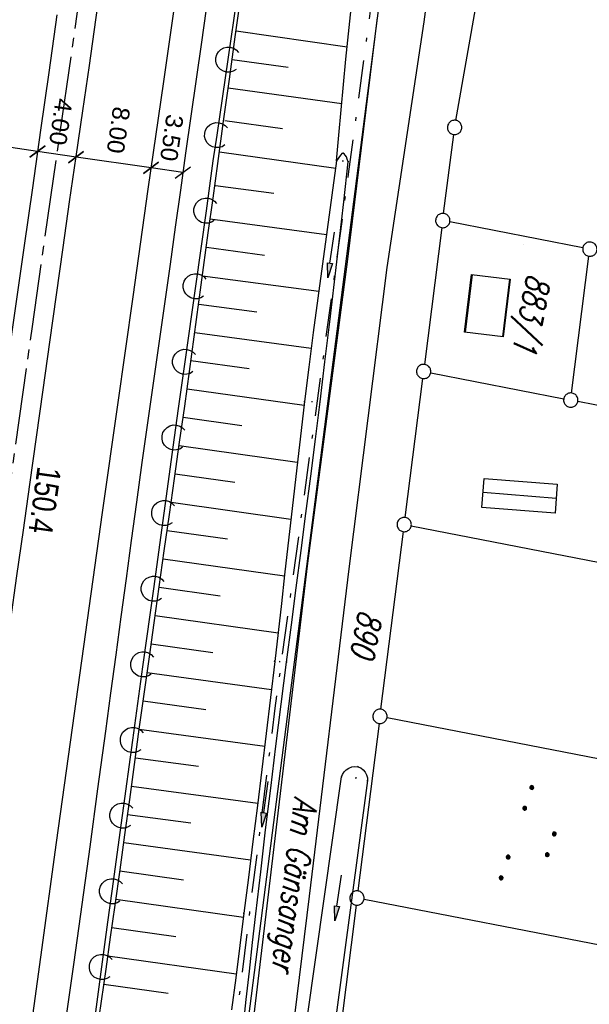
# Model space of a CAD drawing. Extents: x 510526 to 513920, y 467229 to 478797.
# Tile 290 of 467: x 512007 to 512067, y 474674 to 474777. Entities that reach past the tile are written whole.
import ezdxf

# ---------------------------------------------------------------- set-up
doc = ezdxf.new("R2010")
doc.units = 0
doc.header["$LTSCALE"] = 10
doc.header["$MEASUREMENT"] = 0
for name, pattern in [('ACHSE', [5.5, 4, -0.5, 0.5, -0.5]), ('AUSGEZOGEN', [0]), ('LT00', [0]), ('LT08', [0.42, 0.2, -0.1, 0.02, -0.1])]:
    doc.linetypes.add(name, pattern=pattern)
doc.layers.get('0').update_dxf_attribs({"linetype": 'LT00'})
for name, color, linetype in [('-AX-020', 250, 'ACHSE'), ('-ST-20-1', 250, 'LT00'), ('BEMAßUNG', 255, 'Continuous'), ('DFK_AB_L', 21, 'LT00'), ('DFK_BEB_SCHR', 254, 'LT00'), ('DFK_BEBAUUNG', 250, 'LT00'), ('DFK_BES-WEGE', 255, 'LT00'), ('DFK_FLUR_NR', 250, 'LT00'), ('DFK_GZPKT', 250, 'LT00'), ('DFK_KATASTER', 250, 'LT00'), ('DFK_NUTZUNG', 250, 'LT00'), ('PFEIL', 140, 'AUSGEZOGEN'), ('STROM_UNTER', 80, 'LT08'), ('V90_AFBR_BAB', 250, 'LT00'), ('V90_BOESCH', 250, 'LT00'), ('V90_BOSCHUNG', 250, 'LT00'), ('V90_GRABEN', 250, 'LT00'), ('V90_LAERM', 11, 'LT00'), ('V90_LD_MARK', 250, 'LT00'), ('V90_PK_GR', 1, 'LT00')]:
    doc.layers.add(name, color=color, linetype=linetype)
doc.styles.add('Arial', font='ARIAL.TTF')
doc.styles.add('Beschrift', font='ARIAL.TTF')
doc.styles.get("Standard").update_dxf_attribs({"font": 'romans.shx'})

# ---------------------------------------------------------------- blocks, each defined once
blk = doc.blocks.new('SYMB7111')
at = {"color": 0, "linetype": 'ByBlock'}
for p, q in [((-0.125, 0.172895), (-0.125, 0.207105)), ((-0.12, 0.209164), (-0.12, 0.170836)), ((-0.115, 0.170204), (-0.115, 0.209796)), ((-0.11, 0.209164), (-0.11, 0.170836)), ((-0.105, 0.172895), (-0.105, 0.207105)), ((0.105, 0.172895), (0.105, 0.207105)), ((0.11, 0.209164), (0.11, 0.170836)), ((0.115, 0.170204), (0.115, 0.209796)), ((0.12, 0.209164), (0.12, 0.170836)), ((0.125, 0.172895), (0.125, 0.207105)), ((-0.13, 0.202919), (-0.13, 0.177081)), ((-0.1, 0.202919), (-0.1, 0.177081)), ((-0.095, 0.189874), (-0.095, 0.190146)), ((0.1, 0.202919), (0.1, 0.177081)), ((0.13, 0.202919), (0.13, 0.177081)), ((0.135, 0.189874), (0.135, 0.190146)), ((-0.515, -0.177081), (-0.515, -0.202919)), ((-0.51, -0.207105), (-0.51, -0.172895)), ((-0.505, -0.170836), (-0.505, -0.209164)), ((-0.5, -0.209796), (-0.5, -0.170204)), ((-0.495, -0.170836), (-0.495, -0.209164)), ((-0.49, -0.207105), (-0.49, -0.172895)), ((-0.485, -0.177081), (-0.485, -0.202919)), ((-0.48, -0.190126), (-0.48, -0.189854)), ((-0.285, -0.177081), (-0.285, -0.202919)), ((-0.28, -0.207105), (-0.28, -0.172895)), ((-0.275, -0.170836), (-0.275, -0.209164)), ((-0.27, -0.209796), (-0.27, -0.170204)), ((-0.265, -0.170836), (-0.265, -0.209164)), ((-0.26, -0.207105), (-0.26, -0.172895)), ((-0.255, -0.177081), (-0.255, -0.202919)), ((-0.25, -0.190126), (-0.25, -0.189854)), ((0.255, -0.177081), (0.255, -0.202919)), ((0.26, -0.207105), (0.26, -0.172895)), ((0.265, -0.170836), (0.265, -0.209164)), ((0.27, -0.209796), (0.27, -0.170204)), ((0.275, -0.170836), (0.275, -0.209164)), ((0.28, -0.207105), (0.28, -0.172895)), ((0.285, -0.177081), (0.285, -0.202919)), ((0.29, -0.190126), (0.29, -0.189854)), ((0.485, -0.177081), (0.485, -0.202919)), ((0.49, -0.207105), (0.49, -0.172895)), ((0.495, -0.170836), (0.495, -0.209164)), ((0.5, -0.209796), (0.5, -0.170204)), ((0.505, -0.170836), (0.505, -0.209164)), ((0.51, -0.207105), (0.51, -0.172895)), ((0.515, -0.177081), (0.515, -0.202919)), ((0.52, -0.190126), (0.52, -0.189854))]:
    blk.add_line(p, q, dxfattribs=at)
for points in [[(-0.095, 0.19), (-0.096981, 0.198678), (-0.10253, 0.205637), (-0.11055, 0.209499), (-0.11945, 0.209499), (-0.12747, 0.205637), (-0.133019, 0.198678), (-0.135, 0.19), (-0.133019, 0.181322), (-0.12747, 0.174363), (-0.11945, 0.170501), (-0.11055, 0.170501), (-0.10253, 0.174363), (-0.096981, 0.181322), (-0.095, 0.19)], [(0.135, 0.19), (0.133019, 0.198678), (0.12747, 0.205637), (0.11945, 0.209499), (0.11055, 0.209499), (0.10253, 0.205637), (0.096981, 0.198678), (0.095, 0.19), (0.096981, 0.181322), (0.10253, 0.174363), (0.11055, 0.170501), (0.11945, 0.170501), (0.12747, 0.174363), (0.133019, 0.181322), (0.135, 0.19)], [(-0.48, -0.19), (-0.481981, -0.181322), (-0.48753, -0.174363), (-0.49555, -0.170501), (-0.50445, -0.170501), (-0.51247, -0.174363), (-0.518019, -0.181322), (-0.52, -0.19), (-0.518019, -0.198678), (-0.51247, -0.205637), (-0.50445, -0.209499), (-0.49555, -0.209499), (-0.48753, -0.205637), (-0.481981, -0.198678), (-0.48, -0.19)], [(-0.25, -0.19), (-0.251981, -0.181322), (-0.25753, -0.174363), (-0.26555, -0.170501), (-0.27445, -0.170501), (-0.28247, -0.174363), (-0.288019, -0.181322), (-0.29, -0.19), (-0.288019, -0.198678), (-0.28247, -0.205637), (-0.27445, -0.209499), (-0.26555, -0.209499), (-0.25753, -0.205637), (-0.251981, -0.198678), (-0.25, -0.19)], [(0.29, -0.19), (0.288019, -0.181322), (0.28247, -0.174363), (0.27445, -0.170501), (0.26555, -0.170501), (0.25753, -0.174363), (0.251981, -0.181322), (0.25, -0.19), (0.251981, -0.198678), (0.25753, -0.205637), (0.26555, -0.209499), (0.27445, -0.209499), (0.28247, -0.205637), (0.288019, -0.198678), (0.29, -0.19)], [(0.52, -0.19), (0.518019, -0.181322), (0.51247, -0.174363), (0.50445, -0.170501), (0.49555, -0.170501), (0.48753, -0.174363), (0.481981, -0.181322), (0.48, -0.19), (0.481981, -0.198678), (0.48753, -0.205637), (0.49555, -0.209499), (0.50445, -0.209499), (0.51247, -0.205637), (0.518019, -0.198678), (0.52, -0.19)]]:
    blk.add_lwpolyline(points, dxfattribs=at)
blk = doc.blocks.new('SYMB7060')
at = {"color": 0, "linetype": 'ByBlock'}
for p, q in [((-0.26, 0), (0, 0)), ((-0.08, 0.045), (0, 0)), ((0, 0), (-0.08, -0.045))]:
    blk.add_line(p, q, dxfattribs=at)
blk = doc.blocks.new('SYMB7010')
at = {"color": 0, "linetype": 'ByBlock'}
for points in [[(-0.031408, 0.499213), (-0.093728, 0.49134), (-0.15457, 0.475719), (-0.212975, 0.452595), (-0.268021, 0.422333), (-0.31884, 0.385411), (-0.36463, 0.342411), (-0.40467, 0.29401), (-0.438329, 0.240973), (-0.465074, 0.184136), (-0.484486, 0.124395), (-0.496256, 0.062692), (-0.5002, 0)], [(-0.5002, 0), (-0.496256, -0.062692), (-0.484486, -0.124395), (-0.465075, -0.184136), (-0.438329, -0.240973), (-0.404671, -0.29401), (-0.36463, -0.342411), (-0.31884, -0.385411), (-0.268021, -0.422333), (-0.212975, -0.452595), (-0.154571, -0.475719), (-0.093728, -0.49134), (-0.031408, -0.499213), (0.031408, -0.499213)], [(0.5002, 0), (0.496256, 0.062692), (0.484485, 0.124395), (0.465074, 0.184136), (0.438329, 0.240973), (0.40467, 0.29401), (0.36463, 0.342411), (0.31884, 0.385411), (0.268021, 0.422333), (0.212975, 0.452595), (0.15457, 0.475719), (0.093728, 0.49134), (0.031408, 0.499213), (-0.031408, 0.499213)], [(0.031408, -0.499213), (0.093728, -0.491341), (0.15457, -0.475719), (0.212975, -0.452595), (0.268021, -0.422333), (0.31884, -0.385411), (0.36463, -0.342411), (0.404671, -0.294011), (0.438329, -0.240974), (0.465075, -0.184136), (0.484486, -0.124395), (0.496256, -0.062692), (0.500201, 0)]]:
    blk.add_lwpolyline(points, dxfattribs=at)
blk = doc.blocks.new('SYMB0011')
at = {"color": 0, "linetype": 'ByBlock'}
for p, q in [((0.5, 0), (-0.5, 0)), ((0, 0.5), (0, -0.5))]:
    blk.add_line(p, q, dxfattribs=at)
blk = doc.blocks.new('SYMB7122')
at = {"color": 0, "linetype": 'ByBlock'}
for points in [[(-0.109975, -0.002365), (-0.106745, 0.026562), (-0.096041, 0.053629), (-0.078613, 0.076941), (-0.055681, 0.094866), (-0.028851, 0.106149), (0, 0.11)], [(0, 0.11), (0.028851, 0.106149), (0.055681, 0.094866), (0.078613, 0.076941), (0.096041, 0.053629), (0.106745, 0.026562), (0.109975, -0.002365)], [(-0.075234, -0.080249), (-0.093647, -0.057708), (-0.105504, -0.031126), (-0.109975, -0.002365)], [(0.109975, -0.002365), (0.105504, -0.031126), (0.093647, -0.057708), (0.075234, -0.080249)]]:
    blk.add_lwpolyline(points, dxfattribs=at)
blk = doc.blocks.new('_Oblique')
at = {"color": 0, "linetype": 'ByBlock', "lineweight": -2}
blk.add_line((-0.5, -0.5), (0.5, 0.5), dxfattribs=at)
blk = doc.blocks.new('Pfreil3')
at = {"layer": 'PFEIL'}
blk.add_hatch(color=256, dxfattribs=at).paths.add_polyline_path([(-1.55, 0.27), (-1.55, -0.27), (0, 0)])
for p, q in [((-1.55, 0), (-4.83, 0)), ((-1.55, -0.27), (-1.55, 0.27)), ((-1.55, 0.27), (0, 0)), ((0, 0), (-1.55, -0.27))]:
    blk.add_line(p, q, dxfattribs=at)

msp = doc.modelspace()

# ---------------------------------------------------------------- linework, layer by layer
at = {"layer": '-AX-020', "ltscale": 0.2, "flags": 128}
msp.add_lwpolyline([(513881.72, 478796.97), (513877.87, 478787.35), (513870.37, 478768.8), (513862.79, 478750.28), (513855.14, 478731.79), (513847.41, 478713.32), (513839.61, 478694.89), (513831.74, 478676.49), (513823.79, 478658.13), (513815.77, 478639.79), (513807.68, 478621.49), (513799.51, 478603.22), (513791.27, 478584.98), (513782.96, 478566.77), (513774.58, 478548.6), (513766.12, 478530.46), (513757.59, 478512.36), (513748.99, 478494.29), (513740.31, 478476.25), (513731.57, 478458.25), (513722.75, 478440.29), (513713.86, 478422.36), (513704.9, 478404.46), (513695.86, 478386.6), (513686.76, 478368.78), (513677.58, 478351), (513668.34, 478333.25), (513659.02, 478315.54), (513649.63, 478297.86), (513640.17, 478280.23), (513630.64, 478262.63), (513621.04, 478245.07), (513611.37, 478227.54), (513601.63, 478210.06), (513591.82, 478192.62), (513586.74, 478183.65), (513576.83, 478166.26), (513566.85, 478148.92), (513556.8, 478131.61), (513546.69, 478114.34), (513536.51, 478097.1), (513526.28, 478079.91), (513515.99, 478062.74), (513505.64, 478045.61), (513495.23, 478028.52), (513484.78, 478011.45), (513474.27, 477994.42), (513463.71, 477977.42), (513453.11, 477960.45), (513442.46, 477943.5), (513431.76, 477926.59), (513421.03, 477909.7), (513410.25, 477892.84), (513399.43, 477876), (513388.58, 477859.18), (513377.69, 477842.39), (513366.77, 477825.62), (513355.82, 477808.87), (513344.83, 477792.14), (513333.82, 477775.43), (513322.78, 477758.74), (513311.72, 477742.06), (513300.63, 477725.4), (513289.52, 477708.75), (513278.39, 477692.12), (513267.24, 477675.5), (513256.08, 477658.89), (513244.9, 477642.29), (513233.71, 477625.7), (513222.5, 477609.12), (513211.29, 477592.54), (513200.07, 477575.97), (513188.84, 477559.41), (513177.6, 477542.84), (513166.37, 477526.28), (513154.8, 477509.24), (513142.5, 477491.11), (513130.2, 477472.99), (513117.9, 477454.86), (513105.61, 477436.73), (513093.33, 477418.59), (513081.06, 477400.44), (513068.81, 477382.28), (513056.57, 477364.12), (513044.34, 477345.94), (513032.14, 477327.75), (513019.96, 477309.55), (513007.8, 477291.33), (512995.67, 477273.09), (512983.57, 477254.83), (512971.49, 477236.55), (512959.45, 477218.25), (512947.45, 477199.93), (512935.48, 477181.58), (512923.55, 477163.21), (512911.66, 477144.81), (512899.82, 477126.38), (512888.03, 477107.93), (512876.28, 477089.44), (512864.58, 477070.92), (512852.94, 477052.36), (512841.35, 477033.77), (512829.82, 477015.15), (512818.35, 476996.49), (512806.94, 476977.79), (512795.6, 476959.05), (512789.64, 476949.14), (512778.41, 476930.34), (512767.24, 476911.5), (512756.13, 476892.61), (512745.1, 476873.69), (512734.14, 476854.72), (512723.25, 476835.72), (512712.42, 476816.68), (512701.67, 476797.59), (512690.98, 476778.47), (512680.37, 476759.31), (512669.82, 476740.11), (512659.35, 476720.87), (512648.95, 476701.6), (512638.61, 476682.28), (512628.35, 476662.93), (512618.16, 476643.54), (512608.04, 476624.11), (512597.99, 476604.65), (512588.01, 476585.15), (512578.1, 476565.61), (512568.26, 476546.04), (512558.5, 476526.43), (512548.8, 476506.79), (512539.18, 476487.11), (512529.63, 476467.4), (512520.15, 476447.65), (512510.75, 476427.87), (512501.42, 476408.05), (512492.16, 476388.2), (512482.97, 476368.31), (512473.85, 476348.4), (512464.81, 476328.44), (512455.84, 476308.46), (512446.94, 476288.44), (512438.12, 476268.39), (512429.37, 476248.31), (512420.69, 476228.2), (512412.09, 476208.05), (512403.56, 476187.88), (512395.11, 476167.67), (512386.72, 476147.43), (512378.42, 476127.17), (512370.18, 476106.87), (512362.02, 476086.54), (512353.94, 476066.18), (512345.92, 476045.79), (512337.99, 476025.38), (512330.13, 476004.93), (512322.34, 475984.46), (512314.63, 475963.96), (512306.99, 475943.43), (512299.43, 475922.87), (512291.94, 475902.28), (512284.53, 475881.67), (512277.19, 475861.03), (512269.93, 475840.36), (512262.74, 475819.67), (512255.63, 475798.95), (512248.6, 475778.21), (512241.64, 475757.44), (512234.76, 475736.64), (512227.95, 475715.82), (512221.22, 475694.97), (512214.57, 475674.11), (512207.99, 475653.21), (512201.49, 475632.29), (512200.13, 475627.89), (512194.28, 475608.79), (512188.5, 475589.67), (512182.78, 475570.54), (512177.14, 475551.38), (512171.56, 475532.2), (512166.05, 475513.01), (512160.62, 475493.79), (512155.26, 475474.55), (512149.97, 475455.29), (512148.09, 475448.36), (512142.91, 475429.07), (512137.8, 475409.77), (512132.78, 475390.44), (512127.83, 475371.09), (512122.96, 475351.72), (512118.16, 475332.33), (512113.45, 475312.92), (512108.81, 475293.5), (512104.25, 475274.06), (512099.76, 475254.59), (512095.36, 475235.11), (512091.03, 475215.62), (512086.78, 475196.1), (512082.61, 475176.57), (512078.52, 475157.02), (512074.51, 475137.46), (512070.57, 475117.88), (512066.72, 475098.28), (512063.24, 475080.25), (512059.53, 475060.62), (512055.9, 475040.98), (512052.34, 475021.33), (512048.86, 475001.67), (512045.44, 474981.99), (512042.08, 474962.3), (512038.79, 474942.6), (512035.56, 474922.89), (512032.39, 474903.18), (512029.27, 474883.45), (512026.2, 474863.71), (512023.18, 474843.97), (512020.21, 474824.22), (512017.28, 474804.47), (512014.39, 474784.7), (512011.54, 474764.94), (512008.73, 474745.16), (512005.95, 474725.39), (512003.2, 474705.61), (512000.47, 474685.82), (511997.78, 474666.03), (511995.1, 474646.24), (511992.44, 474626.45), (511989.8, 474606.65), (511987.17, 474586.85), (511984.55, 474567.05), (511981.94, 474547.25), (511979.34, 474527.45), (511976.74, 474507.69), (511975.13, 474495.38), (511973.48, 474482.82), (511971.82, 474470.25), (511970.17, 474457.69), (511968.51, 474445.13), (511966.84, 474432.57), (511965.15, 474420.02), (511963.46, 474407.46), (511961.75, 474394.91), (511960.03, 474382.35), (511958.28, 474369.81), (511956.52, 474357.26), (511954.73, 474344.72), (511952.92, 474332.18), (511951.08, 474319.64), (511949.21, 474307.11), (511947.31, 474294.58), (511945.38, 474282.06), (511943.41, 474269.55), (511941.4, 474257.04), (511939.35, 474244.53), (511937.27, 474232.04), (511935.14, 474219.55), (511932.96, 474207.07), (511930.74, 474194.59), (511928.46, 474182.13), (511926.14, 474169.68), (511923.76, 474157.23), (511921.32, 474144.8), (511918.83, 474132.38), (511916.28, 474119.97), (511913.66, 474107.57), (511910.98, 474095.19), (511908.24, 474082.82), (511905.43, 474070.46), (511902.54, 474058.13), (511899.59, 474045.81), (511896.56, 474033.5), (511893.47, 474021.26), (511890.29, 474009), (511887.03, 473996.75), (511883.7, 473984.53), (511880.29, 473972.33), (511876.8, 473960.15), (511873.23, 473947.99), (511869.59, 473935.86), (511865.87, 473923.74), (511862.08, 473911.66), (511858.21, 473899.59), (511854.26, 473887.55), (511850.24, 473875.54), (511846.14, 473863.55), (511841.96, 473851.59), (511837.71, 473839.65), (511833.39, 473827.75), (511828.99, 473815.86), (511824.51, 473804.01), (511819.96, 473792.19), (511815.33, 473780.39), (511810.64, 473768.63), (511805.86, 473756.89), (511801.02, 473745.18), (511796.09, 473733.51), (511791.1, 473721.87), (511786.03, 473710.25), (511780.89, 473698.68), (511775.67, 473687.13), (511770.39, 473675.61), (511765.03, 473664.13), (511759.6, 473652.69), (511754.09, 473641.28), (511748.51, 473629.9), (511742.87, 473618.56), (511737.15, 473607.25), (511731.36, 473595.99), (511725.49, 473584.75), (511719.56, 473573.56), (511713.56, 473562.4), (511707.48, 473551.28), (511701.34, 473540.2), (511695.13, 473529.16), (511688.84, 473518.16), (511682.49, 473507.2), (511676.07, 473496.28), (511669.58, 473485.39), (511663.02, 473474.55), (511656.39, 473463.76), (511649.7, 473453), (511642.94, 473442.29), (511636.1, 473431.62), (511629.21, 473420.99), (511622.24, 473410.41), (511615.21, 473399.87), (511608.11, 473389.37), (511600.95, 473378.92), (511593.72, 473368.52), (511586.42, 473358.16), (511579.06, 473347.85), (511571.64, 473337.58), (511564.15, 473327.36), (511556.59, 473317.19), (511548.97, 473307.07), (511541.29, 473297), (511533.54, 473286.97), (511525.74, 473276.99), (511517.86, 473267.07), (511509.93, 473257.19), (511501.93, 473247.36), (511493.87, 473237.58), (511485.75, 473227.86), (511477.57, 473218.19), (511475.55, 473215.81), (511467.29, 473206.2), (511458.98, 473196.64), (511450.61, 473187.13), (511442.18, 473177.67), (511433.71, 473168.25), (511425.19, 473158.87), (511416.62, 473149.54), (511408.01, 473140.24), (511399.37, 473130.98), (511390.68, 473121.76), (511381.96, 473112.57), (511373.2, 473103.41), (511364.42, 473094.28), (511355.61, 473085.17), (511346.77, 473076.1), (511337.91, 473067.04), (511329.03, 473058), (511320.13, 473048.99), (511311.22, 473039.98), (511302.29, 473031), (511293.34, 473022.02), (511284.39, 473013.05), (511275.44, 473004.09), (511266.47, 472995.14), (511255.91, 472984.59), (511236.79, 472965.5), (511230.18, 472958.9), (511223.57, 472952.29), (511216.96, 472945.68), (511210.37, 472939.06), (511203.78, 472932.43), (511197.22, 472925.79), (511190.66, 472919.13), (511184.13, 472912.44), (511177.62, 472905.74), (511171.14, 472899.01), (511164.68, 472892.25), (511158.26, 472885.46), (511151.88, 472878.64), (511145.53, 472871.79), (511139.22, 472864.89), (511132.96, 472857.96), (511126.75, 472850.98), (511120.58, 472843.95), (511114.48, 472836.88), (511109.32, 472830.82), (511103.32, 472823.65), (511097.39, 472816.44), (511091.51, 472809.17), (511085.7, 472801.85), (511079.95, 472794.49), (511074.26, 472787.07), (511068.64, 472779.61), (511063.08, 472772.1), (511057.59, 472764.54), (511052.16, 472756.93), (511046.8, 472749.28), (511041.5, 472741.58), (511036.27, 472733.84), (511031.1, 472726.05), (511026.01, 472718.22), (511020.98, 472710.35), (511016.01, 472702.43), (511011.12, 472694.47), (511006.29, 472686.47), (511001.53, 472678.43), (510996.84, 472670.35), (510992.22, 472662.22), (510987.67, 472654.06), (510983.19, 472645.86), (510978.78, 472637.62), (510974.44, 472629.35), (510970.17, 472621.04), (510965.98, 472612.69), (510961.85, 472604.3), (510957.8, 472595.88), (510953.82, 472587.43), (510949.91, 472578.94), (510946.07, 472570.42), (510942.31, 472561.87), (510938.62, 472553.28), (510935.01, 472544.67), (510931.46, 472536.02), (510928, 472527.34), (510924.6, 472518.64), (510921.29, 472509.9), (510918.04, 472501.14), (510914.87, 472492.35), (510911.78, 472483.53), (510908.76, 472474.69), (510905.82, 472465.82), (510902.96, 472456.92), (510900.17, 472448), (510897.45, 472439.06), (510894.82, 472430.1), (510892.26, 472421.11), (510889.78, 472412.1), (510887.37, 472403.07), (510885.04, 472394.02), (510882.79, 472384.95), (510880.62, 472375.87), (510878.53, 472366.76), (510876.51, 472357.64), (510874.57, 472348.49), (510872.71, 472339.34), (510870.93, 472330.16), (510869.23, 472320.98), (510867.6, 472311.77), (510866.06, 472302.56), (510864.59, 472293.33), (510863.2, 472284.09), (510861.89, 472274.84), (510860.67, 472265.57), (510859.52, 472256.3), (510858.45, 472247.02), (510857.45, 472237.73), (510856.54, 472228.43), (510855.71, 472219.12), (510854.96, 472209.81), (510854.29, 472200.49), (510853.7, 472191.16), (510853.18, 472181.83), (510852.75, 472172.5), (510852.4, 472163.16), (510852.13, 472153.82), (510851.93, 472144.48), (510851.82, 472135.13), (510851.79, 472125.79), (510851.84, 472116.44), (510851.96, 472107.1), (510852.01, 472104.71), (510852.24, 472095.37), (510852.54, 472086.03), (510852.93, 472076.69), (510853.39, 472067.36), (510853.92, 472058.03), (510854.53, 472048.71), (510855.21, 472039.39), (510855.96, 472030.07), (510856.78, 472020.77), (510857.67, 472011.46), (510858.63, 472002.17), (510859.65, 471992.88), (510860.73, 471983.6), (510861.88, 471974.33), (510863.09, 471965.06), (510864.36, 471955.8), (510865.69, 471946.55), (510867.08, 471937.31), (510868.53, 471928.08), (510870.02, 471918.86), (510871.58, 471909.64), (510873.18, 471900.44), (510874.84, 471891.24), (510876.54, 471882.05), (510878.3, 471872.88), (510880.1, 471863.71), (510881.95, 471854.55), (510883.84, 471845.4), (510885.78, 471836.26), (510887.76, 471827.12), (510889.78, 471818), (510891.83, 471808.88), (510893.93, 471799.78), (510896.06, 471790.68), (510898.23, 471781.59), (510900.44, 471772.51), (510902.67, 471763.44), (510904.94, 471754.37), (510907.24, 471745.32), (510909.57, 471736.27), (510911.93, 471727.22), (510914.31, 471718.19), (510916.72, 471709.16), (510919.15, 471700.14), (510921.61, 471691.12), (510924.09, 471682.11), (510926.59, 471673.11), (510929.1, 471664.11), (510931.64, 471655.12), (510934.19, 471646.13), (510936.76, 471637.14), (510939.34, 471628.16), (510941.94, 471619.19), (510944.55, 471610.22), (510947.17, 471601.25), (510949.8, 471592.28), (510952.43, 471583.31), (510955.08, 471574.35), (510957.73, 471565.39), (510960.38, 471556.43), (510963.04, 471547.47), (510967.7, 471531.77), (510970.25, 471523.2), (510975.26, 471506.32), (510980.27, 471489.44), (510985.27, 471472.57), (510990.27, 471455.68), (510995.25, 471438.8), (511000.21, 471421.91), (511005.16, 471405.01), (511010.09, 471388.11), (511014.99, 471371.2), (511019.86, 471354.28), (511024.7, 471337.36), (511029.51, 471320.42), (511034.28, 471303.47), (511039.01, 471286.52), (511043.7, 471269.55), (511048.34, 471252.56), (511052.93, 471235.57), (511057.46, 471218.56), (511061.95, 471201.53), (511066.37, 471184.49), (511070.73, 471167.43), (511075.02, 471150.36), (511079.24, 471133.27), (511083.39, 471116.16), (511086.57, 471102.84), (511090.59, 471085.7), (511094.53, 471068.54), (511098.39, 471051.37), (511102.17, 471034.17), (511105.87, 471016.96), (511109.5, 470999.73), (511113.05, 470982.49), (511116.52, 470965.23), (511119.91, 470947.95), (511123.22, 470930.66), (511126.45, 470913.36), (511129.61, 470896.04), (511132.69, 470878.7), (511135.68, 470861.35), (511138.6, 470843.99), (511141.44, 470826.62), (511144.2, 470809.23), (511146.88, 470791.83), (511149.49, 470774.42), (511152.01, 470757), (511154.45, 470739.56), (511156.82, 470722.12), (511159.1, 470704.66), (511161.31, 470687.19), (511163.44, 470669.72), (511165.49, 470652.23), (511165.64, 470650.9), (511167.87, 470631.02), (511170.03, 470611.14), (511172.1, 470591.25), (511174.1, 470571.35), (511176.01, 470551.44), (511177.85, 470531.52), (511179.53, 470512.55), (511180.88, 470496.34), (511182.16, 470480.14), (511183.36, 470463.92), (511184.48, 470447.7), (511185.52, 470431.48), (511186.48, 470415.25), (511187.36, 470399.01), (511188.16, 470382.77), (511188.88, 470366.53), (511189.52, 470350.29), (511190.08, 470334.04), (511190.56, 470317.79), (511190.96, 470301.53), (511191.28, 470285.28), (511191.52, 470269.02), (511191.68, 470252.76), (511191.76, 470236.51), (511191.77, 470220.25), (511191.69, 470203.99), (511191.53, 470187.73), (511191.29, 470171.47), (511191.24, 470169.01), (511190.91, 470152.75), (511190.5, 470136.5), (511190.02, 470120.25), (511189.47, 470104), (511188.85, 470087.75), (511188.17, 470071.51), (511187.43, 470055.27), (511186.63, 470039.03), (511185.78, 470022.79), (511184.88, 470006.56), (511183.93, 469990.33), (511182.94, 469974.1), (511181.91, 469957.87), (511180.85, 469941.65), (511179.74, 469925.43), (511178.61, 469909.21), (511177.46, 469892.99), (511176.28, 469876.78), (511175.08, 469860.56), (511173.86, 469844.35), (511172.63, 469828.14), (511171.39, 469811.93), (511170.14, 469795.72), (511168.85, 469778.99), (511030.96, 467993.35), (511029.42, 467973.41), (511027.88, 467953.47), (511026.35, 467933.52), (511024.83, 467913.58), (511023.32, 467893.64), (511021.83, 467873.7), (511020.35, 467853.75), (511018.9, 467833.8), (511017.47, 467813.85), (511016.06, 467793.9), (511014.69, 467773.95), (511013.35, 467754), (511012.05, 467734.04), (511010.78, 467714.08), (511009.56, 467694.12), (511008.38, 467674.15), (511007.25, 467654.18), (511006.18, 467634.21), (511005.15, 467614.24), (511004.19, 467594.26), (511003.28, 467574.28), (511002.44, 467554.3), (511001.67, 467534.31), (511000.96, 467514.33), (511000.33, 467494.34), (510999.77, 467474.34), (510999.56, 467465.71), (510999.11, 467445.71), (510998.75, 467425.72), (510998.46, 467405.72), (510998.26, 467385.72), (510998.14, 467365.72), (510998.09, 467345.72), (510998.13, 467325.72), (510998.24, 467305.72), (510998.44, 467285.72), (510998.71, 467265.72), (510999.07, 467245.73), (510999.43, 467229.16)], dxfattribs=at)
at = {"layer": 'BEMAßUNG'}
for p, q in [((512009.29, 474763.5), (512001.06, 474764.69)), ((512013.33, 474762.91), (512009.29, 474763.5)), ((512021.18, 474761.77), (512013.33, 474762.91)), ((512024.52, 474761.28), (512021.18, 474761.77))]:
    msp.add_line(p, q, dxfattribs=at)
at = {"layer": 'DFK_AB_L'}
msp.add_line((512047.68, 474799.22), (512022.55, 474604.11), dxfattribs=at)
at = {"layer": 'DFK_BEB_SCHR'}
for p, q in [((512054.82, 474750.61), (512054.08, 474744.55)), ((512058.05, 474744.07), (512058.79, 474750.13)), ((512055.98, 474727.78), (512063.64, 474727.18))]:
    msp.add_line(p, q, dxfattribs=at)
at = {"layer": 'DFK_BEBAUUNG'}
for points in [[(512054.03, 474744.56, 0), (512054.77, 474750.62, 0), (512058.82, 474750.13, 0), (512058.08, 474744.07, 0), (512054.03, 474744.56, 0)], [(512056.09, 474729.24, 0), (512063.75, 474728.64, 0), (512063.52, 474725.6, 0), (512055.85, 474726.19, 0), (512056.09, 474729.24, 0)]]:
    msp.add_polyline3d(points, dxfattribs=at)
at = {"layer": 'DFK_KATASTER'}
for p, q in [((512053.12, 474766.76), (512059.44, 474802.69)), ((512051.84, 474757), (512052.9, 474765.28)), ((512066.42, 474753.4), (512052.49, 474756.12)), ((512051.66, 474755.52), (512049.84, 474741.18)), ((512065.25, 474738.18), (512067.07, 474752.52)), ((512047.8, 474725.14), (512049.66, 474739.7)), ((512050.49, 474740.3), (512064.42, 474737.58)), ((512120.63, 474726.63), (512065.9, 474737.3)), ((512048.45, 474724.26), (512113.78, 474711.53)), ((512045.26, 474705.04), (512047.62, 474723.66)), ((512045.08, 474703.56), (512042.85, 474686)), ((512105.06, 474692.65), (512045.91, 474704.16)), ((512097.04, 474674.7), (512043.5, 474685.12)), ((512042.67, 474684.52), (512038.35, 474650.35))]:
    msp.add_line(p, q, dxfattribs=at)
at = {"layer": 'STROM_UNTER', "ltscale": 2, "flags": 128}
msp.add_lwpolyline([(511955.99, 474580.53), (511956.77, 474580.1), (511957.83, 474581.72), (511957.44, 474583.79), (511965.69, 474595.43), (511967.61, 474596.76), (511969.64, 474597.54), (511971.51, 474597.84), (511973.48, 474597.93), (512002.84, 474592.62), (512011.04, 474591.02), (512014.24, 474590.92), (512017.34, 474591.86), (512018.66, 474592.99), (512020.12, 474595.06), (512020.63, 474597.32), (512021.45, 474603.66), (512026.79, 474645.5), (512034.19, 474705.14), (512041.88, 474761.12), (512047.09, 474800.05), (512052.31, 474821.53), (512060.57, 474842.56), (512062.91, 474842.88), (512064.12, 474846.62)], dxfattribs=at)
at = {"layer": 'V90_AFBR_BAB'}
for points in [[(512052.95, 474800.93), (512049.76, 474777.07), (512045.88, 474751.33), (512041.92, 474719.76), (512037.74, 474685.46), (512034.36, 474657.88)], [(512000.51, 474670.8), (512001.16, 474675.57), (512001.81, 474680.35), (512002.63, 474686.42), (512003.46, 474692.49), (512004.29, 474698.57), (512005.13, 474704.64), (512005.8, 474709.43), (512006.46, 474714.22), (512007.13, 474719.01), (512007.81, 474723.8), (512008.48, 474728.59), (512009.17, 474733.56), (512009.87, 474738.53), (512010.57, 474743.51), (512011.27, 474748.48), (512011.97, 474753.45), (512012.65, 474758.22), (512013.34, 474762.98), (512014.03, 474767.75), (512014.72, 474772.52), (512015.41, 474777.29), (512016.11, 474782.18)], [(512027.18, 474779.97), (512026.46, 474774.94), (512025.9, 474771.07), (512025.35, 474767.19), (512024.8, 474763.32), (512024.26, 474759.44), (512023.71, 474755.57), (512023.17, 474751.7), (512022.58, 474747.53), (512021.99, 474743.37), (512021.4, 474739.21), (512020.81, 474735.05), (512020.23, 474730.89), (512019.65, 474726.73), (512019.1, 474722.73), (512018.56, 474718.73), (512018.02, 474714.73), (512017.48, 474710.74), (512016.94, 474706.74), (512016.4, 474702.74), (512015.58, 474696.69), (512014.76, 474690.64), (512013.93, 474684.59), (512013.09, 474678.54), (512012.61, 474675.13), (512012.13, 474671.72)], [(512011.33, 474777.81), (512010.47, 474771.77), (512009.61, 474765.73), (512008.75, 474759.69), (512007.89, 474753.65), (512007.02, 474747.52), (512006.16, 474741.38), (512005.29, 474735.25), (512004.43, 474729.11), (512003.59, 474723.08), (512002.75, 474717.05), (512001.91, 474711.02), (512001.07, 474704.99), (512000.24, 474698.97), (511999.41, 474692.95), (511998.58, 474686.92), (511997.75, 474680.9), (511997.1, 474676.08), (511996.45, 474671.26)], [(512030.21, 474658.1), (512033.51, 474685.92), (512037.59, 474720.06), (512041.8, 474752.2), (512044.9, 474777.54)]]:
    msp.add_lwpolyline(points, dxfattribs=at)
at = {"layer": 'V90_BOESCH'}
for points in [[(512015.52, 474671.11), (512016, 474674.46), (512016.48, 474677.82), (512016.95, 474681.17), (512017.42, 474684.53), (512017.94, 474688.21), (512018.44, 474691.89), (512018.95, 474695.57), (512019.45, 474699.26), (512019.95, 474702.94), (512020.46, 474706.62), (512020.97, 474710.3), (512021.5, 474714.09), (512022.03, 474717.87), (512022.57, 474721.66), (512023.11, 474725.44), (512023.65, 474729.23), (512024.18, 474733.02), (512024.71, 474736.8), (512025.21, 474740.43), (512025.71, 474744.07), (512026.2, 474747.7), (512026.69, 474751.33), (512027.18, 474754.96), (512027.68, 474758.6), (512028.17, 474762.23), (512028.78, 474766.66), (512029.39, 474771.08), (512030.01, 474775.51), (512030.64, 474779.93)], [(512040.63, 474762.53), (512040.87, 474765.19), (512041.11, 474767.85), (512041.35, 474770.51), (512041.6, 474773.17), (512041.86, 474775.82), (512042.14, 474778.48)]]:
    msp.add_lwpolyline(points, dxfattribs=at)
at = {"layer": 'V90_BOSCHUNG'}
for p, q in [((512030.1, 474776.13), (512041.73, 474774.46)), ((512029.68, 474773.15), (512035.56, 474772.32)), ((512029.26, 474770.16), (512041.17, 474768.51)), ((512028.92, 474766.73), (512034.94, 474765.91)), ((512028.37, 474763.45), (512040.53, 474761.75)), ((512027.95, 474759.93), (512034.04, 474759.11)), ((512027.38, 474756.43), (512039.56, 474754.79)), ((512026.98, 474753.46), (512033.07, 474752.64)), ((512026.58, 474750.48), (512038.76, 474748.84)), ((512026.18, 474747.51), (512032.27, 474746.69)), ((512025.77, 474744.54), (512037.97, 474742.89)), ((512025.37, 474741.58), (512031.48, 474740.74)), ((512024.96, 474738.62), (512037.22, 474736.92)), ((512024.55, 474735.66), (512030.71, 474734.79)), ((512024.14, 474732.69), (512036.51, 474730.94)), ((512023.72, 474729.72), (512029.95, 474728.84)), ((512023.3, 474726.75), (512035.84, 474724.98)), ((512022.87, 474723.78), (512029.19, 474722.89)), ((512022.45, 474720.81), (512035.17, 474719.01)), ((512022.03, 474717.84), (512028.43, 474716.94)), ((512021.61, 474714.87), (512034.5, 474713.05)), ((512021.19, 474711.9), (512027.67, 474710.98)), ((512020.78, 474708.91), (512033.81, 474707.1)), ((512020.36, 474705.93), (512026.91, 474705.03)), ((512019.95, 474702.94), (512033.1, 474701.17)), ((512019.55, 474699.97), (512026.14, 474699.08)), ((512019.14, 474697), (512032.37, 474695.21)), ((512018.73, 474694.03), (512025.36, 474693.13)), ((512018.33, 474691.07), (512031.62, 474689.25)), ((512017.92, 474688.11), (512024.58, 474687.18)), ((512017.51, 474685.15), (512030.86, 474683.27)), ((512017.09, 474682.18), (512023.79, 474681.23)), ((512016.67, 474679.21), (512030.11, 474677.31)), ((512016.25, 474676.24), (512022.99, 474675.29))]:
    msp.add_line(p, q, dxfattribs=at)
at = {"layer": 'V90_GRABEN'}
for points in [[(512041.85, 474762.42), (512041.75, 474762.68), (512041.65, 474762.92), (512041.54, 474763.12), (512041.43, 474763.25), (512041.32, 474763.31), (512041.19, 474763.28), (512041.06, 474763.16), (512040.92, 474762.98), (512040.78, 474762.77), (512040.63, 474762.53)], [(512040.63, 474762.53), (512040.13, 474758.92), (512039.64, 474755.32), (512039.14, 474751.72), (512038.66, 474748.11), (512038.18, 474744.51), (512037.72, 474740.9), (512037.27, 474737.29), (512036.9, 474734.27), (512036.55, 474731.24), (512036.2, 474728.22), (512035.86, 474725.19), (512035.52, 474722.17), (512035.18, 474719.14), (512034.84, 474716.11), (512034.5, 474713.08), (512034.15, 474710.06), (512033.71, 474706.28), (512033.26, 474702.5), (512032.8, 474698.73), (512032.33, 474694.96), (512031.86, 474691.19), (512031.39, 474687.42), (512030.91, 474683.66), (512030.49, 474680.28), (512030.06, 474676.91), (512029.63, 474673.53)], [(512030.83, 474671.61), (512031.16, 474674.61), (512031.49, 474677.6), (512031.82, 474680.6), (512032.16, 474683.6), (512032.67, 474687.99), (512033.19, 474692.39), (512033.73, 474696.79), (512034.27, 474701.18), (512034.83, 474705.58), (512035.39, 474709.98), (512035.89, 474713.88), (512036.4, 474717.78), (512036.91, 474721.67), (512037.41, 474725.57), (512037.91, 474729.46), (512038.4, 474733.36), (512038.89, 474737.26), (512039.4, 474741.45), (512039.9, 474745.64), (512040.4, 474749.84), (512040.88, 474754.03), (512041.37, 474758.23), (512041.85, 474762.42)], [(512037.55, 474672.62), (512041.15, 474697.95), (512041.24, 474698.22), (512041.41, 474698.48), (512041.64, 474698.7), (512041.92, 474698.88), (512042.23, 474699), (512042.55, 474699.05), (512042.86, 474699.02), (512043.15, 474698.9), (512043.41, 474698.71), (512043.62, 474698.46), (512043.77, 474698.17), (512043.85, 474697.87), (512043.86, 474697.57), (512040.44, 474671.97)]]:
    msp.add_lwpolyline(points, dxfattribs=at)
at = {"layer": 'V90_LAERM'}
for p, q in [((512029.27, 474773.13), (512030.42, 474781.04)), ((512028.11, 474765.21), (512029.27, 474773.13)), ((512025.86, 474749.37), (512026.98, 474757.29)), ((512024.75, 474741.45), (512025.86, 474749.37)), ((512022.56, 474725.6), (512023.65, 474733.52)), ((512021.46, 474717.67), (512022.56, 474725.6)), ((512020.37, 474709.75), (512021.46, 474717.67)), ((512018.19, 474693.9), (512019.28, 474701.82)), ((512017.1, 474685.97), (512018.19, 474693.9)), ((512014.97, 474670.11), (512016.03, 474678.04))]:
    msp.add_line(p, q, dxfattribs=at)
for points in [[(512026.98, 474757.29), (512027.71, 474762.53), (512028.11, 474765.21)], [(512023.65, 474733.52), (512024.06, 474736.55), (512024.75, 474741.45)], [(512019.28, 474701.82), (512020.34, 474709.5), (512020.37, 474709.75)], [(512016.03, 474678.04), (512016.65, 474682.73), (512017.1, 474685.97)]]:
    msp.add_lwpolyline(points, dxfattribs=at)
at = {"layer": 'V90_LD_MARK'}
msp.add_lwpolyline([(512039.52, 474884.59), (512037.61, 474872.33), (512035.87, 474861.06), (512034.15, 474849.79), (512032.44, 474838.51), (512030.75, 474827.24), (512029.07, 474815.96), (512027.4, 474804.68), (512025.75, 474793.39), (512024.11, 474782.11), (512022.48, 474770.82), (512020.86, 474759.54), (512019.26, 474748.25), (512017.66, 474736.96), (512016.07, 474725.67), (512014.49, 474714.37), (512012.92, 474703.08), (512011.25, 474691.08), (512009.6, 474679.08), (512007.95, 474667.07)], dxfattribs=at)

# ---------------------------------------------------------------- block references
at = {"layer": 'BEMAßUNG', "xscale": 1.4, "yscale": 1.4, "zscale": 1.4}
for p, rotation in [((512009.29, 474763.5), 351.7331681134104), ((512009.29, 474763.5), 171.7331681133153), ((512013.33, 474762.91), 351.7331681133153), ((512013.33, 474762.91), 171.7331681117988), ((512021.18, 474761.77), 351.7331681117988), ((512021.18, 474761.77), 171.7331681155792), ((512024.52, 474761.28), 351.7331681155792)]:
    msp.add_blockref('_Oblique', p, dxfattribs=dict(at, rotation=rotation))
at = {"layer": 'DFK_GZPKT', "xscale": 1.499999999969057, "yscale": 1.5, "zscale": 1.5, "rotation": 251.2881100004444}
for p in [(512052.99, 474766.02), (512051.75, 474756.26), (512067.16, 474753.26), (512049.75, 474740.44), (512065.16, 474737.44), (512047.71, 474724.4), (512045.17, 474704.3), (512042.76, 474685.26)]:
    msp.add_blockref('SYMB7010', p, dxfattribs=at)
at = {"layer": 'DFK_KATASTER', "xscale": 0.09999999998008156, "yscale": 0.09999999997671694, "zscale": 0.1, "rotation": 269.9995299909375}
msp.add_blockref('SYMB7060', (512060.18, 474753.77), dxfattribs=at)
at = {"layer": 'DFK_NUTZUNG', "xscale": 10, "yscale": 10, "zscale": 10, "rotation": 251.28826}
msp.add_blockref('SYMB7111', (512061.27, 474691.5), dxfattribs=at)
at = {"layer": 'PFEIL'}
for p, rotation in [((512039.71, 474750.25), 261.7707977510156), ((512032.8, 474692.67), 262.4003440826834), ((512040.44, 474682.86), 261.7792392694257)]:
    msp.add_blockref('Pfreil3', p, dxfattribs=dict(at, rotation=rotation))
at = {"layer": 'V90_LAERM', "yscale": 12.00000000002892, "zscale": 12}
for p, xscale, rotation in [((512029.27, 474773.13), 12.00000000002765, 81.67226421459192), ((512028.11, 474765.21), 12.00000000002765, 81.67226421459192), ((512026.98, 474757.29), 12.00000000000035, 81.99779421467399), ((512025.86, 474749.37), 12.00000000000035, 81.99779421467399), ((512024.75, 474741.45), 12.00000000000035, 81.99779421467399), ((512023.65, 474733.52), 12.00000000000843, 82.16246421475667), ((512022.56, 474725.6), 12.00000000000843, 82.16246421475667), ((512021.46, 474717.67), 12.00000000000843, 82.16246421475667), ((512020.37, 474709.75), 12.00000000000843, 82.16246421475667), ((512019.28, 474701.82), 12.00000000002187, 82.15549421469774), ((512018.19, 474693.9), 12.00000000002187, 82.15549421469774), ((512017.1, 474685.97), 12.00000000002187, 82.15549421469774), ((512016.03, 474678.04), 11.99999999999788, 82.3971942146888)]:
    msp.add_blockref('SYMB7122', p, dxfattribs=dict(at, xscale=xscale, rotation=rotation))
at = {"layer": 'V90_PK_GR', "xscale": 0.1000000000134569, "yscale": 0.1000000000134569, "zscale": 0.1, "rotation": 259.0065042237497}
for p in [(512041.32, 474763.31), (512040.63, 474762.53), (512041.3, 474762.49), (512041.85, 474762.42), (512037.27, 474737.29), (512038.06, 474737.26), (512038.89, 474737.26), (512034.15, 474710.06), (512034.68, 474710.03), (512035.39, 474709.98), (512042.86, 474699.02), (512041.15, 474697.95), (512042.66, 474697.85), (512043.86, 474697.57), (512030.91, 474683.66), (512031.51, 474683.64), (512032.16, 474683.6)]:
    msp.add_blockref('SYMB0011', p, dxfattribs=at)

# ---------------------------------------------------------------- texts
at = {"layer": '-ST-20-1', "style": 'Beschrift', "width": 0.8}
msp.add_text('  150.4', height=2.5, rotation=-97.9666, dxfattribs=at).set_placement((512009.52, 474732.1))
at = {"layer": 'BEMAßUNG', "style": 'Arial'}
for s, p in [('4.00', (512011.2, 474769.15)), ('8.00', (512017.23, 474768.28)), ('3.50', (512022.82, 474767.47))]:
    msp.add_text(s, height=1.8, rotation=261.7332, dxfattribs=at).set_placement(p)
at = {"layer": 'DFK_BES-WEGE', "oblique": 13.754, "width": 0.75}
msp.add_text('Am Gänsanger', height=2.5, rotation=262.5406, dxfattribs=at).set_placement((512036.23, 474695.96))
at = {"layer": 'DFK_FLUR_NR', "oblique": 13.754, "width": 0.75}
for s, p in [('883/1', (512060.63, 474750.76)), ('890', (512043, 474715.53))]:
    msp.add_text(s, height=2.5, rotation=259.0065, dxfattribs=at).set_placement(p)

doc.saveas('drawing.dxf')
